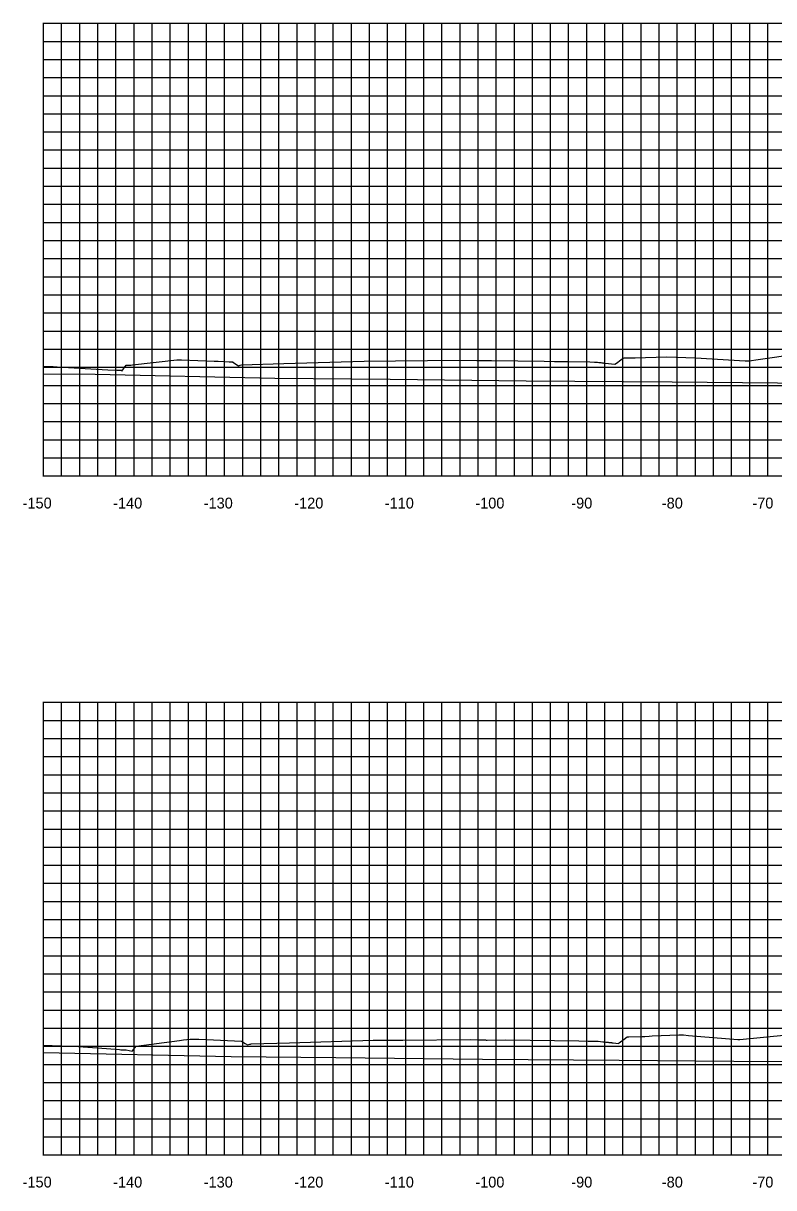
# Model space of a CAD drawing. Extents: x 1800880 to 1818864, y 245271 to 250560.
# Drawn here: x 1808916.2 to 1808999.1, y 249645.6 to 249774.2 of the extents above; entities that cross this region are included whole.
import ezdxf

# ---------------------------------------------------------------- set-up
doc = ezdxf.new("R2010")
doc.units = 0
for name, color, linetype in [('CL-CNST', 7, 'Continuous'), ('DESIGN - DRAINAGE - Bridges', 7, 'Continuous'), ('Level 46', 7, 'Continuous'), ('Level 62', 7, 'Continuous')]:
    doc.layers.add(name, color=color, linetype=linetype)

msp = doc.modelspace()

# ---------------------------------------------------------------- linework, layer by layer
at = {"layer": 'CL-CNST'}
for points in [[(1808918.46, 249736.34), (1808919.51, 249736.3), (1808919.95, 249736.28), (1808925.57, 249735.95), (1808926.57, 249735.9), (1808926.8, 249735.9), (1808926.84, 249735.9), (1808927.07, 249735.9), (1808927.07, 249735.9), (1808927.1, 249735.78), (1808927.58, 249736.45), (1808927.59, 249736.46), (1808927.64, 249736.45), (1808927.68, 249736.46), (1808927.9, 249736.46), (1808928.05, 249736.46), (1808928.09, 249736.46), (1808928.29, 249736.48), (1808933.19, 249737.04), (1808933.26, 249737.04), (1808933.69, 249737.04), (1808937.29, 249736.9), (1808937.74, 249736.88), (1808938.95, 249736.83), (1808938.98, 249736.83), (1808939.36, 249736.81), (1808939.38, 249736.8), (1808940.01, 249736.39), (1808940.05, 249736.4), (1808940.06, 249736.41), (1808940.09, 249736.42), (1808940.19, 249736.45), (1808940.33, 249736.49), (1808945, 249736.63), (1808953.88, 249736.9), (1808957.32, 249736.93), (1808964.41, 249736.99), (1808966.3, 249736.98), (1808966.68, 249736.98), (1808966.68, 249736.98), (1808966.79, 249736.98), (1808966.89, 249736.97), (1808966.98, 249736.97), (1808967.04, 249736.96), (1808967.95, 249736.97), (1808973.77, 249736.89), (1808974.89, 249736.87), (1808976.45, 249736.85), (1808978.79, 249736.81), (1808979.33, 249736.8), (1808979.48, 249736.79), (1808979.65, 249736.77), (1808979.79, 249736.75), (1808979.91, 249736.74), (1808980.01, 249736.73), (1808980.11, 249736.72), (1808980.19, 249736.71), (1808980.26, 249736.7), (1808980.33, 249736.69), (1808980.39, 249736.69), (1808980.44, 249736.68), (1808980.49, 249736.68), (1808981.55, 249736.57), (1808981.73, 249736.69), (1808982.21, 249737.04), (1808982.48, 249737.24), (1808982.6, 249737.28), (1808983.78, 249737.28), (1808983.82, 249737.28), (1808987.28, 249737.39), (1808990.46, 249737.27), (1808995.95, 249736.95), (1808996.44, 249736.95), (1808996.45, 249736.95), (1808996.64, 249736.97), (1808997.15, 249737.03), (1809002.01, 249737.73)], [(1808918.46, 249661.35), (1808922.31, 249661.19), (1808925.41, 249660.96), (1808926.84, 249660.85), (1808927, 249660.84), (1808927.04, 249660.84), (1808927.47, 249660.84), (1808927.6, 249660.83), (1808928.25, 249660.68), (1808928.27, 249660.71), (1808928.69, 249661.23), (1808933.48, 249661.86), (1808933.91, 249661.92), (1808934.65, 249662.01), (1808935.05, 249662.01), (1808935.15, 249662.01), (1808935.61, 249661.99), (1808936.47, 249661.96), (1808940.31, 249661.78), (1808940.73, 249661.53), (1808940.98, 249661.37), (1808941.23, 249661.44), (1808941.31, 249661.46), (1808941.39, 249661.48), (1808945.64, 249661.61), (1808954.88, 249661.88), (1808958.13, 249661.91), (1808965.62, 249661.96), (1808966.42, 249661.95), (1808966.63, 249661.95), (1808966.63, 249661.95), (1808966.78, 249661.94), (1808966.91, 249661.94), (1808967.03, 249661.93), (1808967.12, 249661.93), (1808967.21, 249661.92), (1808967.29, 249661.92), (1808967.35, 249661.91), (1808967.42, 249661.91), (1808967.46, 249661.91), (1808969.53, 249661.93), (1808977.58, 249661.81), (1808978.6, 249661.8), (1808979.71, 249661.78), (1808979.98, 249661.75), (1808980.23, 249661.72), (1808980.42, 249661.7), (1808980.58, 249661.69), (1808980.71, 249661.67), (1808980.81, 249661.66), (1808980.9, 249661.65), (1808980.98, 249661.64), (1808981.05, 249661.63), (1808981.1, 249661.63), (1808981.16, 249661.62), (1808981.2, 249661.62), (1808981.24, 249661.61), (1808981.28, 249661.61), (1808981.31, 249661.61), (1808981.34, 249661.6), (1808981.37, 249661.6), (1808981.95, 249661.54), (1808982.05, 249661.61), (1808982.6, 249662.02), (1808982.91, 249662.25), (1808982.93, 249662.25), (1808983.1, 249662.25), (1808983.11, 249662.25), (1808984.59, 249662.3), (1808984.88, 249662.3), (1808985.36, 249662.35), (1808985.68, 249662.36), (1808988.61, 249662.48), (1808988.64, 249662.48), (1808988.73, 249662.48), (1808989.12, 249662.48), (1808989.15, 249662.48), (1808989.7, 249662.4), (1808995.15, 249661.96), (1808995.35, 249661.96), (1809008.42, 249663.24)]]:
    msp.add_lwpolyline(points, dxfattribs=at)
at = {"layer": 'DESIGN - DRAINAGE - Bridges'}
for p, q in [((1808918.4, 249774.22), (1808918.46, 249774.22)), ((1808918.46, 249724.22), (1808918.46, 249774.22)), ((1808918.4, 249764.22), (1808918.46, 249764.22)), ((1808918.4, 249754.22), (1808918.46, 249754.22)), ((1808918.4, 249744.22), (1808918.46, 249744.22)), ((1808918.4, 249734.22), (1808918.46, 249734.22)), ((1808918.4, 249724.22), (1808918.46, 249724.22)), ((1808918.46, 249724.22), (1809218.46, 249724.22)), ((1808918.46, 249724.16), (1808918.46, 249724.22)), ((1808928.46, 249724.16), (1808928.46, 249724.22)), ((1808938.46, 249724.16), (1808938.46, 249724.22)), ((1808948.46, 249724.16), (1808948.46, 249724.22)), ((1808958.46, 249724.16), (1808958.46, 249724.22)), ((1808968.46, 249724.16), (1808968.46, 249724.22)), ((1808978.46, 249724.16), (1808978.46, 249724.22)), ((1808988.46, 249724.16), (1808988.46, 249724.22)), ((1808998.46, 249724.16), (1808998.46, 249724.22)), ((1808918.4, 249699.22), (1808918.46, 249699.22)), ((1808918.46, 249649.22), (1808918.46, 249699.22)), ((1808918.4, 249689.22), (1808918.46, 249689.22)), ((1808918.4, 249679.22), (1808918.46, 249679.22)), ((1808918.4, 249669.22), (1808918.46, 249669.22)), ((1808918.4, 249659.22), (1808918.46, 249659.22)), ((1808918.4, 249649.22), (1808918.46, 249649.22)), ((1808918.46, 249649.22), (1809218.46, 249649.22)), ((1808918.46, 249649.16), (1808918.46, 249649.22)), ((1808928.46, 249649.16), (1808928.46, 249649.22)), ((1808938.46, 249649.16), (1808938.46, 249649.22)), ((1808948.46, 249649.16), (1808948.46, 249649.22)), ((1808958.46, 249649.16), (1808958.46, 249649.22)), ((1808968.46, 249649.16), (1808968.46, 249649.22)), ((1808978.46, 249649.16), (1808978.46, 249649.22)), ((1808988.46, 249649.16), (1808988.46, 249649.22)), ((1808998.46, 249649.16), (1808998.46, 249649.22))]:
    msp.add_line(p, q, dxfattribs=at)
at = {"layer": 'Level 46'}
for p, q in [((1808918.46, 249774.22), (1809218.46, 249774.22)), ((1808918.46, 249724.22), (1808918.46, 249774.22)), ((1808920.46, 249724.22), (1808920.46, 249774.22)), ((1808922.46, 249724.22), (1808922.46, 249774.22)), ((1808924.46, 249724.22), (1808924.46, 249774.22)), ((1808926.46, 249724.22), (1808926.46, 249774.22)), ((1808928.46, 249724.22), (1808928.46, 249774.22)), ((1808930.46, 249724.22), (1808930.46, 249774.22)), ((1808932.46, 249724.22), (1808932.46, 249774.22)), ((1808934.46, 249724.22), (1808934.46, 249774.22)), ((1808936.46, 249724.22), (1808936.46, 249774.22)), ((1808938.46, 249724.22), (1808938.46, 249774.22)), ((1808940.46, 249724.22), (1808940.46, 249774.22)), ((1808942.46, 249724.22), (1808942.46, 249774.22)), ((1808944.46, 249724.22), (1808944.46, 249774.22)), ((1808946.46, 249724.22), (1808946.46, 249774.22)), ((1808948.46, 249724.22), (1808948.46, 249774.22)), ((1808950.46, 249724.22), (1808950.46, 249774.22)), ((1808952.46, 249724.22), (1808952.46, 249774.22)), ((1808954.46, 249724.22), (1808954.46, 249774.22)), ((1808956.46, 249724.22), (1808956.46, 249774.22)), ((1808958.46, 249724.22), (1808958.46, 249774.22)), ((1808960.46, 249724.22), (1808960.46, 249774.22)), ((1808962.46, 249724.22), (1808962.46, 249774.22)), ((1808964.46, 249724.22), (1808964.46, 249774.22)), ((1808966.46, 249724.22), (1808966.46, 249774.22)), ((1808968.46, 249724.22), (1808968.46, 249774.22)), ((1808970.46, 249724.22), (1808970.46, 249774.22)), ((1808972.46, 249724.22), (1808972.46, 249774.22)), ((1808974.46, 249724.22), (1808974.46, 249774.22)), ((1808976.46, 249724.22), (1808976.46, 249774.22)), ((1808978.46, 249724.22), (1808978.46, 249774.22)), ((1808980.46, 249724.22), (1808980.46, 249774.22)), ((1808982.46, 249724.22), (1808982.46, 249774.22)), ((1808984.46, 249724.22), (1808984.46, 249774.22)), ((1808986.46, 249724.22), (1808986.46, 249774.22)), ((1808988.46, 249724.22), (1808988.46, 249774.22)), ((1808990.46, 249724.22), (1808990.46, 249774.22)), ((1808992.46, 249724.22), (1808992.46, 249774.22)), ((1808994.46, 249724.22), (1808994.46, 249774.22)), ((1808996.46, 249724.22), (1808996.46, 249774.22)), ((1808998.46, 249724.22), (1808998.46, 249774.22)), ((1808918.46, 249772.22), (1809218.46, 249772.22)), ((1808918.46, 249770.22), (1809218.46, 249770.22)), ((1808918.46, 249768.22), (1809218.46, 249768.22)), ((1808918.46, 249766.22), (1809218.46, 249766.22)), ((1808918.46, 249764.22), (1809218.46, 249764.22)), ((1808918.46, 249762.22), (1809218.46, 249762.22)), ((1808918.46, 249760.22), (1809218.46, 249760.22)), ((1808918.46, 249758.22), (1809218.46, 249758.22)), ((1808918.46, 249756.22), (1809218.46, 249756.22)), ((1808918.46, 249754.22), (1809218.46, 249754.22)), ((1808918.46, 249752.22), (1809218.46, 249752.22)), ((1808918.46, 249750.22), (1809218.46, 249750.22)), ((1808918.46, 249748.22), (1809218.46, 249748.22)), ((1808918.46, 249746.22), (1809218.46, 249746.22)), ((1808918.46, 249744.22), (1809218.46, 249744.22)), ((1808918.46, 249742.22), (1809218.46, 249742.22)), ((1808918.46, 249740.22), (1809218.46, 249740.22)), ((1808918.46, 249738.22), (1809218.46, 249738.22)), ((1808918.46, 249736.22), (1809218.46, 249736.22)), ((1808918.46, 249734.22), (1809218.46, 249734.22)), ((1808918.46, 249732.22), (1809218.46, 249732.22)), ((1808918.46, 249730.22), (1809218.46, 249730.22)), ((1808918.46, 249728.22), (1809218.46, 249728.22)), ((1808918.46, 249726.22), (1809218.46, 249726.22)), ((1808918.46, 249724.22), (1809218.46, 249724.22)), ((1808918.46, 249699.22), (1809218.46, 249699.22)), ((1808918.46, 249649.22), (1808918.46, 249699.22)), ((1808920.46, 249649.22), (1808920.46, 249699.22)), ((1808922.46, 249649.22), (1808922.46, 249699.22)), ((1808924.46, 249649.22), (1808924.46, 249699.22)), ((1808926.46, 249649.22), (1808926.46, 249699.22)), ((1808928.46, 249649.22), (1808928.46, 249699.22)), ((1808930.46, 249649.22), (1808930.46, 249699.22)), ((1808932.46, 249649.22), (1808932.46, 249699.22)), ((1808934.46, 249649.22), (1808934.46, 249699.22)), ((1808936.46, 249649.22), (1808936.46, 249699.22)), ((1808938.46, 249649.22), (1808938.46, 249699.22)), ((1808940.46, 249649.22), (1808940.46, 249699.22)), ((1808942.46, 249649.22), (1808942.46, 249699.22)), ((1808944.46, 249649.22), (1808944.46, 249699.22)), ((1808946.46, 249649.22), (1808946.46, 249699.22)), ((1808948.46, 249649.22), (1808948.46, 249699.22)), ((1808950.46, 249649.22), (1808950.46, 249699.22)), ((1808952.46, 249649.22), (1808952.46, 249699.22)), ((1808954.46, 249649.22), (1808954.46, 249699.22)), ((1808956.46, 249649.22), (1808956.46, 249699.22)), ((1808958.46, 249649.22), (1808958.46, 249699.22)), ((1808960.46, 249649.22), (1808960.46, 249699.22)), ((1808962.46, 249649.22), (1808962.46, 249699.22)), ((1808964.46, 249649.22), (1808964.46, 249699.22)), ((1808966.46, 249649.22), (1808966.46, 249699.22)), ((1808968.46, 249649.22), (1808968.46, 249699.22)), ((1808970.46, 249649.22), (1808970.46, 249699.22)), ((1808972.46, 249649.22), (1808972.46, 249699.22)), ((1808974.46, 249649.22), (1808974.46, 249699.22)), ((1808976.46, 249649.22), (1808976.46, 249699.22)), ((1808978.46, 249649.22), (1808978.46, 249699.22)), ((1808980.46, 249649.22), (1808980.46, 249699.22)), ((1808982.46, 249649.22), (1808982.46, 249699.22)), ((1808984.46, 249649.22), (1808984.46, 249699.22)), ((1808986.46, 249649.22), (1808986.46, 249699.22)), ((1808988.46, 249649.22), (1808988.46, 249699.22)), ((1808990.46, 249649.22), (1808990.46, 249699.22)), ((1808992.46, 249649.22), (1808992.46, 249699.22)), ((1808994.46, 249649.22), (1808994.46, 249699.22)), ((1808996.46, 249649.22), (1808996.46, 249699.22)), ((1808998.46, 249649.22), (1808998.46, 249699.22)), ((1808918.46, 249697.22), (1809218.46, 249697.22)), ((1808918.46, 249695.22), (1809218.46, 249695.22)), ((1808918.46, 249693.22), (1809218.46, 249693.22)), ((1808918.46, 249691.22), (1809218.46, 249691.22)), ((1808918.46, 249689.22), (1809218.46, 249689.22)), ((1808918.46, 249687.22), (1809218.46, 249687.22)), ((1808918.46, 249685.22), (1809218.46, 249685.22)), ((1808918.46, 249683.22), (1809218.46, 249683.22)), ((1808918.46, 249681.22), (1809218.46, 249681.22)), ((1808918.46, 249679.22), (1809218.46, 249679.22)), ((1808918.46, 249677.22), (1809218.46, 249677.22)), ((1808918.46, 249675.22), (1809218.46, 249675.22)), ((1808918.46, 249673.22), (1809218.46, 249673.22)), ((1808918.46, 249671.22), (1809218.46, 249671.22)), ((1808918.46, 249669.22), (1809218.46, 249669.22)), ((1808918.46, 249667.22), (1809218.46, 249667.22)), ((1808918.46, 249665.22), (1809218.46, 249665.22)), ((1808918.46, 249663.22), (1809218.46, 249663.22)), ((1808918.46, 249661.22), (1809218.46, 249661.22)), ((1808918.46, 249659.22), (1809218.46, 249659.22)), ((1808918.46, 249657.22), (1809218.46, 249657.22)), ((1808918.46, 249655.22), (1809218.46, 249655.22)), ((1808918.46, 249653.22), (1809218.46, 249653.22)), ((1808918.46, 249651.22), (1809218.46, 249651.22)), ((1808918.46, 249649.22), (1809218.46, 249649.22))]:
    msp.add_line(p, q, dxfattribs=at)
at = {"layer": 'Level 62'}
for points in [[(1808918.46, 249735.51), (1808924.16, 249735.45), (1808944.02, 249735.01), (1808956.75, 249734.91), (1808971.78, 249734.72), (1808987.88, 249734.61), (1808999.53, 249734.5), (1809018.12, 249734.41), (1809027.29, 249734.34), (1809047.78, 249734.28), (1809055.04, 249734.21), (1809077.05, 249734.17), (1809082.8, 249734.13), (1809106.03, 249734.13), (1809110.55, 249734.1), (1809134.8, 249734.14), (1809138.31, 249734.11), (1809163.41, 249734.19), (1809166.07, 249734.18), (1809191.89, 249734.31), (1809193.82, 249734.31), (1809218.46, 249734.45)], [(1808918.46, 249660.55), (1808939.2, 249660.09), (1808950.74, 249659.99), (1808966.95, 249659.79), (1808982.05, 249659.69), (1808994.71, 249659.57), (1809012.42, 249659.49), (1809022.47, 249659.41), (1809042.19, 249659.35), (1809050.22, 249659.27), (1809071.53, 249659.24), (1809077.98, 249659.19), (1809100.58, 249659.19), (1809105.73, 249659.16), (1809129.4, 249659.19), (1809133.49, 249659.16), (1809158.05, 249659.24), (1809161.24, 249659.23), (1809186.58, 249659.35), (1809189, 249659.35), (1809214.99, 249659.5), (1809216.75, 249659.47), (1809218.46, 249659.48)]]:
    msp.add_lwpolyline(points, dxfattribs=at)

# ---------------------------------------------------------------- texts
for s, p in [('-150', (1808916.15, 249720.62)), ('-140', (1808926.15, 249720.62)), ('-130', (1808936.15, 249720.62)), ('-120', (1808946.15, 249720.62)), ('-110', (1808956.15, 249720.62)), ('-100', (1808966.15, 249720.62)), ('-90', (1808976.75, 249720.62)), ('-80', (1808986.75, 249720.62)), ('-70', (1808996.75, 249720.62)), ('-150', (1808916.15, 249645.62)), ('-140', (1808926.15, 249645.62)), ('-130', (1808936.15, 249645.62)), ('-120', (1808946.15, 249645.62)), ('-110', (1808956.15, 249645.62)), ('-100', (1808966.15, 249645.62)), ('-90', (1808976.75, 249645.62)), ('-80', (1808986.75, 249645.62)), ('-70', (1808996.75, 249645.62))]:
    msp.add_text(s, height=1.2).set_placement(p)
at = {"layer": 'DESIGN - DRAINAGE - Bridges'}
for p in [(1808918.46, 249724.22), (1808918.46, 249649.22)]:
    msp.add_text('-', height=0.0001, dxfattribs=at).set_placement(p)

doc.saveas('drawing.dxf')
